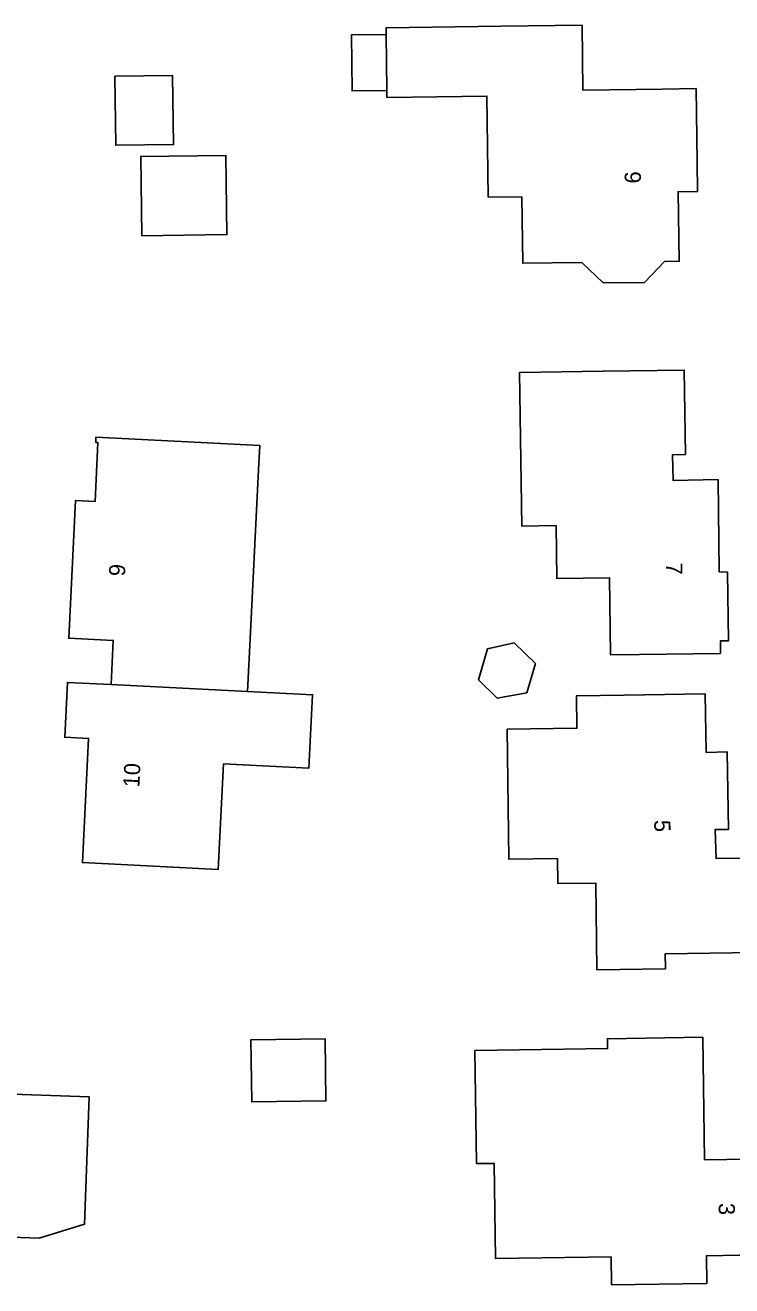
# Model space of a CAD drawing. Extents: x 160732 to 162107, y 387428 to 388479.
# Drawn here: x 161876.4 to 161920, y 387777 to 387854.8 of the extents above; entities that cross this region are included whole.
import ezdxf

# ---------------------------------------------------------------- set-up
doc = ezdxf.new("R2010")
doc.units = 0
for name, color, linetype in [('IMGEO_Erf', 7, 'Continuous'), ('IMGEO_Pand', 7, 'Continuous'), ('IMGEO_Pand_nummerreeks', 7, 'Continuous')]:
    doc.layers.add(name, color=color, linetype=linetype)

msp = doc.modelspace()

# ---------------------------------------------------------------- linework, layer by layer
at = {"layer": 'IMGEO_Erf'}
for points in [[(161917.805, 387850.92), (161917.862, 387846.386), (161917.878, 387844.578), (161916.678, 387844.558), (161916.749, 387840.262), (161915.835, 387840.249), (161914.606, 387838.958), (161912.059, 387838.937), (161910.743, 387840.185), (161907.093, 387840.139), (161907.041, 387844.238), (161904.961, 387844.211), (161904.882, 387850.46), (161898.712, 387850.382), (161898.707, 387850.805), (161896.563, 387850.778), (161896.519, 387854.238), (161898.662, 387854.264), (161898.657, 387854.681), (161905.757, 387854.77), (161910.756, 387854.833), (161910.806, 387850.833), (161915.708, 387850.894)], [(161885.485, 387851.724), (161885.539, 387847.468), (161881.973, 387847.422), (161881.919, 387851.679)], [(161883.518, 387846.733), (161888.774, 387846.799), (161888.836, 387841.911), (161883.58, 387841.844)], [(161906.899, 387833.411), (161912.061, 387833.481), (161917.06, 387833.549), (161917.133, 387828.345), (161916.341, 387828.33), (161916.37, 387826.74), (161919.147, 387826.791), (161919.223, 387821.101), (161919.733, 387821.075), (161919.793, 387816.842), (161919.291, 387816.836), (161919.296, 387816.065), (161914.297, 387815.997), (161912.513, 387815.973), (161912.449, 387820.733), (161909.19, 387820.689), (161909.146, 387823.949), (161907.027, 387823.921)], [(161890.86, 387828.903), (161890.785, 387827.4), (161890.263, 387816.971), (161890.1, 387813.718), (161894.125, 387813.516), (161893.898, 387808.989), (161888.625, 387809.254), (161888.298, 387802.739), (161879.915, 387803.159), (161880.298, 387810.818), (161878.822, 387810.892), (161878.991, 387814.277), (161881.687, 387814.142), (161881.824, 387816.867), (161879.068, 387817.005), (161879.493, 387825.493), (161880.695, 387825.433), (161880.878, 387829.075), (161880.735, 387829.082), (161880.751, 387829.409)], [(161906.566, 387816.718), (161907.873, 387815.44), (161907.342, 387813.633), (161905.523, 387813.296), (161904.355, 387814.438), (161904.915, 387816.341)], [(161918.347, 387813.563), (161918.411, 387809.959), (161919.707, 387809.981), (161919.789, 387805.193), (161918.977, 387805.199), (161919.025, 387803.399), (161921.317, 387803.422), (161921.327, 387802.139), (161922.233, 387802.139), (161922.273, 387798.893), (161921.374, 387798.902), (161921.391, 387797.601), (161915.888, 387797.525), (161915.9, 387796.605), (161911.67, 387796.547), (161911.596, 387801.896), (161909.266, 387801.864), (161909.244, 387803.403), (161906.244, 387803.361), (161906.134, 387811.389), (161910.441, 387811.448), (161910.412, 387813.454), (161913.348, 387813.494)], [(161894.889, 387792.283), (161894.943, 387788.452), (161890.369, 387788.387), (161890.315, 387792.218)], [(161909.628, 387791.644), (161912.325, 387791.682), (161912.316, 387792.281), (161918.205, 387792.376), (161918.314, 387784.805), (161922.419, 387784.869), (161922.511, 387778.962), (161918.429, 387778.892), (161918.453, 387777.184), (161912.571, 387777.101), (161912.546, 387778.819), (161905.415, 387778.718), (161905.332, 387784.591), (161904.24, 387784.576), (161904.141, 387791.567)]]:
    msp.add_lwpolyline(points, close=True, dxfattribs=at)
msp.add_lwpolyline([(161853.102, 387791.191), (161853.047, 387789.639), (161860.672, 387789.369), (161860.727, 387790.922), (161864.098, 387790.802), (161864.001, 387788.072), (161866.65, 387787.978), (161866.746, 387790.71), (161875.06, 387790.416), (161875.006, 387788.892), (161880.329, 387788.704), (161880.052, 387780.832), (161877.256, 387779.988), (161874.367, 387780.09), (161874.433, 387781.986), (161866.743, 387782.258), (161866.641, 387779.387), (161866.558, 387777.039), (161863.132, 387777.16), (161857.985, 387777.342), (161858.115, 387781.054), (161852.263, 387781.26), (161849.685, 387781.351)], dxfattribs=at)
at = {"layer": 'IMGEO_Pand'}
for points in [[(161917.805, 387850.92), (161915.708, 387850.894), (161910.806, 387850.833), (161910.756, 387854.833), (161905.757, 387854.77), (161898.657, 387854.681), (161898.662, 387854.264), (161898.707, 387850.805), (161898.712, 387850.382), (161904.882, 387850.46), (161904.961, 387844.211), (161907.041, 387844.238), (161907.093, 387840.139), (161910.743, 387840.185), (161912.059, 387838.937), (161914.606, 387838.958), (161915.835, 387840.249), (161916.749, 387840.262), (161916.678, 387844.558), (161917.878, 387844.578), (161917.862, 387846.386)], [(161898.662, 387854.264), (161896.519, 387854.238), (161896.563, 387850.778), (161898.707, 387850.805)], [(161881.973, 387847.422), (161885.539, 387847.468), (161885.485, 387851.724), (161881.919, 387851.679)], [(161883.58, 387841.844), (161888.836, 387841.911), (161888.774, 387846.799), (161883.518, 387846.733)], [(161912.061, 387833.481), (161906.899, 387833.411), (161907.027, 387823.921), (161909.146, 387823.949), (161909.19, 387820.689), (161912.449, 387820.733), (161912.513, 387815.973), (161914.297, 387815.997), (161919.296, 387816.065), (161919.291, 387816.836), (161919.793, 387816.842), (161919.733, 387821.075), (161919.223, 387821.101), (161919.147, 387826.791), (161916.37, 387826.74), (161916.341, 387828.33), (161917.133, 387828.345), (161917.06, 387833.549)], [(161890.785, 387827.4), (161890.86, 387828.903), (161880.751, 387829.409), (161880.735, 387829.082), (161880.878, 387829.075), (161880.695, 387825.433), (161879.493, 387825.493), (161879.068, 387817.005), (161881.824, 387816.867), (161881.687, 387814.142), (161890.1, 387813.718), (161890.263, 387816.971)], [(161906.566, 387816.718), (161904.915, 387816.341), (161904.355, 387814.438), (161905.523, 387813.296), (161907.342, 387813.633), (161907.873, 387815.44)], [(161881.687, 387814.142), (161878.991, 387814.277), (161878.822, 387810.892), (161880.298, 387810.818), (161879.915, 387803.159), (161888.298, 387802.739), (161888.625, 387809.254), (161893.898, 387808.989), (161894.125, 387813.516), (161890.1, 387813.718)], [(161913.348, 387813.494), (161910.412, 387813.454), (161910.441, 387811.448), (161906.134, 387811.389), (161906.244, 387803.361), (161909.244, 387803.403), (161909.266, 387801.864), (161911.596, 387801.896), (161911.67, 387796.547), (161915.9, 387796.605), (161915.888, 387797.525), (161921.391, 387797.601), (161921.374, 387798.902), (161922.273, 387798.893), (161922.233, 387802.139), (161921.327, 387802.139), (161921.317, 387803.422), (161919.025, 387803.399), (161918.977, 387805.199), (161919.789, 387805.193), (161919.707, 387809.981), (161918.411, 387809.959), (161918.347, 387813.563)], [(161890.315, 387792.218), (161890.369, 387788.387), (161894.943, 387788.452), (161894.889, 387792.283)], [(161904.141, 387791.567), (161904.24, 387784.576), (161905.332, 387784.591), (161905.415, 387778.718), (161912.546, 387778.819), (161912.571, 387777.101), (161918.453, 387777.184), (161918.429, 387778.892), (161922.511, 387778.962), (161922.419, 387784.869), (161918.314, 387784.805), (161918.205, 387792.376), (161912.316, 387792.281), (161912.325, 387791.682), (161909.628, 387791.644)], [(161880.329, 387788.704), (161875.006, 387788.892), (161875.06, 387790.416), (161866.746, 387790.71), (161866.65, 387787.978), (161864.001, 387788.072), (161863.8, 387782.403), (161863.318, 387782.42), (161863.132, 387777.16), (161866.558, 387777.039), (161866.641, 387779.387), (161866.743, 387782.258), (161874.433, 387781.986), (161874.367, 387780.09), (161877.256, 387779.988), (161880.052, 387780.832)]]:
    msp.add_lwpolyline(points, close=True, dxfattribs=at)

# ---------------------------------------------------------------- texts
at = {"layer": 'IMGEO_Pand_nummerreeks'}
for s, rotation, p in [('9', 270.93944, (161913.378, 387845.805)), ('9', 87.13542, (161882.543, 387820.81)), ('7', 270.79587, (161915.938, 387821.658)), ('10', 87.13722, (161883.43, 387807.785)), ('5', 271.01736, (161915.205, 387805.78)), ('3', 270.89229, (161919.181, 387782.14))]:
    msp.add_text(s, height=1, rotation=rotation, dxfattribs=at).set_placement(p)

doc.saveas('drawing.dxf')
